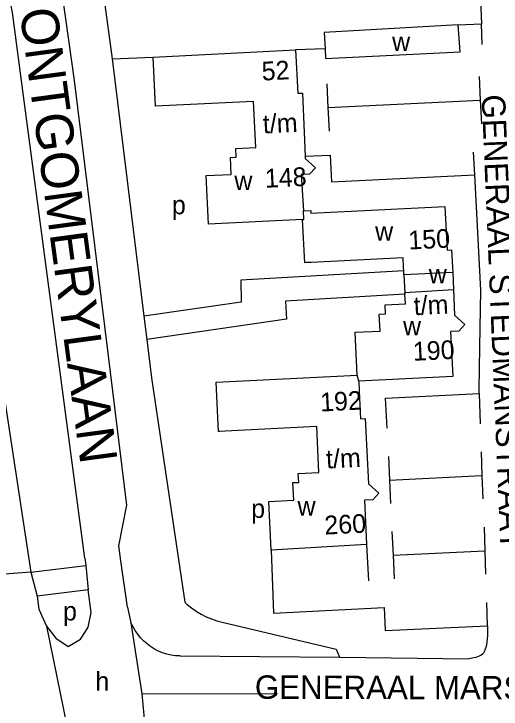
# Model space of a CAD drawing. Extents: x 159294 to 161936, y 384538 to 386517.
# Drawn here: x 161120.1 to 161224.3, y 386155.6 to 386304 of the extents above; entities that cross this region are included whole.
import ezdxf

# ---------------------------------------------------------------- set-up
doc = ezdxf.new("R2010")
doc.units = 0
for name, color, linetype in [('BLT_Basislijn', 7, 'Continuous'), ('BLT_Bebouwing', 7, 'Continuous'), ('BLT_Centroide', 7, 'Continuous'), ('BLT_Huisnummer_reeks', 7, 'Continuous'), ('BLT_Onderdoorgang_en_onderverdeling', 7, 'Continuous'), ('BLT_Onderverdeling_panden', 7, 'Continuous'), ('BLT_Straatnaam', 7, 'Continuous'), ('BLT_Straatnaam_hoofdweg', 7, 'Continuous'), ('BLT_Vlakafsluiter', 7, 'Continuous')]:
    doc.layers.add(name, color=color, linetype=linetype)

msp = doc.modelspace()

# ---------------------------------------------------------------- linework, layer by layer
at = {"layer": 'BLT_Basislijn'}
for p, q in [((161133.12, 386289.79), (161124.87, 386348.64)), ((161138.74, 386312.31), (161141.17, 386294.47)), ((161215.11, 386301.7), (161220.03, 386301.92)), ((161220.22, 386297.48), (161220.03, 386301.92)), ((161186.64, 386296.58), (161180.34, 386296.34)), ((161141.17, 386294.47), (161149.88, 386294.83)), ((161141.17, 386294.47), (161147.91, 386239.52)), ((161219.54, 386290.67), (161219.79, 386285.61)), ((161187.01, 386289.12), (161187.25, 386284.06)), ((161135.3, 386187.86), (161122.2, 386286.56)), ((161187.25, 386284.06), (161219.79, 386285.61)), ((161219.79, 386285.61), (161220.03, 386280.56)), ((161187.25, 386284.06), (161187.49, 386279)), ((161218.64, 386269.68), (161218.39, 386274.52)), ((161203.46, 386249.17), (161168.65, 386247.19)), ((161168.65, 386247.19), (161168.74, 386242.52)), ((161203.71, 386244.18), (161178.21, 386242.73)), ((161178.21, 386242.73), (161178.37, 386238.86)), ((161168.74, 386242.52), (161147.91, 386239.52)), ((161147.91, 386239.52), (161148.52, 386234.55)), ((161178.37, 386238.86), (161148.52, 386234.55)), ((161148.52, 386234.55), (161149.09, 386229.84)), ((161149.09, 386229.84), (161149.54, 386226.34)), ((161149.54, 386226.34), (161156.64, 386178.44)), ((161219.6, 386223), (161219.8, 386216.54)), ((161219.98, 386210.58), (161220.17, 386205.48)), ((161200.17, 386209.53), (161200.41, 386204.53)), ((161200.41, 386204.53), (161220.17, 386205.48)), ((161200.41, 386204.53), (161200.65, 386199.54)), ((161220.17, 386205.48), (161220.35, 386200.52)), ((161220.61, 386194.48), (161220.78, 386189.42)), ((161200.92, 386193.55), (161201.16, 386188.51)), ((161195.52, 386190.75), (161195.89, 386183.02)), ((161201.16, 386188.51), (161220.78, 386189.42)), ((161220.78, 386189.42), (161220.95, 386184.4)), ((161135.3, 386187.86), (161135.5, 386186.26)), ((161201.16, 386188.51), (161201.39, 386183.46)), ((161123.73, 386184.84), (161135.5, 386186.26)), ((161135.5, 386186.26), (161136.05, 386181.07)), ((161123.73, 386184.84), (161125.15, 386179.73)), ((161136.05, 386181.07), (161125.15, 386179.73)), ((161144.42, 386177.39), (161145.13, 386174.07)), ((161135.42, 386172.16), (161136.05, 386173.11)), ((161155.65, 386166.98), (161189.73, 386166.74)), ((161189.73, 386166.74), (161217.36, 386166.38)), ((161147.48, 386158.86), (161176.44, 386158.97))]:
    msp.add_line(p, q, dxfattribs=at)
for points in [[(161122.2, 386286.56), (161119.85, 386304.32), (161118.34, 386311.81)], [(161219.88, 386306.97), (161220.03, 386301.92)], [(161143.01, 386187.3), (161142.59, 386190.51), (161144.26, 386199.18), (161140.31, 386231.59), (161133.12, 386289.79)], [(161182.38, 386273.65), (161187.76, 386273.85), (161188.02, 386268.22), (161218.64, 386269.67)], [(161106.93, 386269.45), (161108.2, 386264.24), (161112.28, 386249.51), (161115.77, 386236.89), (161123.73, 386184.84)], [(161219.72, 386232.92), (161219.92, 386245.08), (161218.64, 386269.67)], [(161219.6, 386223), (161219.58, 386223.81), (161219.72, 386232.92)], [(161199.88, 386215.62), (161199.57, 386221.99), (161219.6, 386223)], [(161175.12, 386189.55), (161175.62, 386176.07), (161199.28, 386177.33), (161199.5, 386172.38), (161221.35, 386173.43)], [(161144.42, 386177.39), (161143.01, 386187.3)], [(161136.05, 386173.11), (161136.69, 386176.28), (161136.05, 386181.07)], [(161125.15, 386179.73), (161125.49, 386176.97), (161127.12, 386173.32)], [(161156.64, 386178.44), (161157.17, 386177.96), (161158.12, 386177.21), (161159.12, 386176.52), (161160.15, 386175.9), (161161.23, 386175.35), (161162.34, 386174.88), (161163.48, 386174.48), (161164.62, 386174.16)], [(161221.35, 386173.43), (161221.18, 386178.38)], [(161127.12, 386173.32), (161129.09, 386170.79), (161131.76, 386168.96), (161134.36, 386170.58), (161135.42, 386172.16)], [(161155.65, 386166.98), (161154.7, 386167.03), (161153.75, 386167.16), (161152.82, 386167.37), (161151.91, 386167.66), (161151.03, 386168.02), (161150.18, 386168.45), (161149.36, 386168.96), (161148.6, 386169.53), (161147.88, 386170.16), (161147.22, 386170.85), (161146.62, 386171.59), (161146.08, 386172.38), (161145.61, 386173.22), (161145.13, 386174.07)], [(161164.62, 386174.16), (161189.02, 386168.41), (161189.73, 386166.74)], [(161221.35, 386173.43), (161221.38, 386171.32), (161221.23, 386169.89), (161221.05, 386169), (161220.88, 386168.41), (161220.64, 386167.85), (161220.47, 386167.59), (161220.27, 386167.36), (161219.97, 386167.13), (161219.59, 386166.92), (161218.84, 386166.66), (161218.07, 386166.48), (161217.36, 386166.38)]]:
    msp.add_lwpolyline(points, dxfattribs=at)
at = {"layer": 'BLT_Bebouwing'}
for p, q in [((161149.88, 386294.83), (161180.34, 386296.34)), ((161203.46, 386249.17), (161203.42, 386250)), ((161213.86, 386250), (161213.92, 386248.86)), ((161213.92, 386248.86), (161214.05, 386245.21)), ((161195.52, 386190.75), (161175.12, 386189.55))]:
    msp.add_line(p, q, dxfattribs=at)
for points in [[(161215.11, 386301.7), (161186.48, 386300.09), (161186.64, 386296.58)], [(161186.64, 386296.58), (161186.74, 386294.55), (161215.52, 386295.91), (161215.11, 386301.7)], [(161180.34, 386296.34), (161180.8, 386287.09), (161181.79, 386287.14), (161182.38, 386273.65)], [(161181.83, 386260.12), (161161.75, 386259.13), (161161.24, 386269.51), (161166.58, 386269.77), (161166.4, 386273.4), (161167.65, 386273.46), (161167.56, 386275.3), (161171.84, 386275.51), (161171.35, 386285.37), (161150.4, 386284.34), (161149.88, 386294.83)], [(161182.38, 386273.65), (161182.4, 386273.19), (161184.62, 386271.2), (161183.33, 386269.82), (161181.54, 386269.72), (161182.03, 386262.01)], [(161182.03, 386262.01), (161183.58, 386262.09), (161183.61, 386261.5), (161212.25, 386262.92)], [(161212.25, 386262.92), (161212.71, 386253.61), (161213.68, 386253.66), (161213.86, 386250)], [(161203.42, 386250), (161203.32, 386251.96), (161183.7, 386250.99), (161183.5, 386250.98), (161182.65, 386250.94), (161182.29, 386250.92), (161181.83, 386260.12)], [(161203.5, 386248.32), (161203.46, 386249.17)], [(161203.5, 386248.32), (161203.69, 386244.58)], [(161193.49, 386226.94), (161193.04, 386236.07), (161198.4, 386236.33), (161198.22, 386239.94), (161199.56, 386240.01), (161199.46, 386241.94), (161203.81, 386242.16), (161203.71, 386244.18)], [(161203.69, 386244.58), (161203.71, 386244.18)], [(161214.05, 386245.21), (161214.32, 386239.74), (161216.52, 386237.72)], [(161216.52, 386237.72), (161215.25, 386236.32), (161213.47, 386236.24), (161213.94, 386226.63), (161193.82, 386225.64)], [(161175.12, 386189.55), (161174.6, 386199.95), (161179.95, 386200.22), (161179.77, 386203.97), (161181, 386204.03), (161180.91, 386205.9), (161185.34, 386206.12), (161184.86, 386215.95), (161165.32, 386214.98), (161164.18, 386214.92), (161163.89, 386214.91), (161163.37, 386225.45), (161193.49, 386226.94)], [(161193.82, 386225.64), (161193.92, 386223.52), (161194.21, 386217.6), (161195.24, 386217.65), (161195.9, 386203.73), (161198.12, 386201.73), (161196.84, 386200.32), (161195.06, 386200.24), (161195.52, 386190.75)]]:
    msp.add_lwpolyline(points, dxfattribs=at)
at = {"layer": 'BLT_Onderdoorgang_en_onderverdeling'}
for points in [[(161213.92, 386248.86), (161203.5, 386248.32)], [(161203.69, 386244.58), (161214.05, 386245.21)], [(161203.71, 386244.18), (161203.69, 386244.58)]]:
    msp.add_lwpolyline(points, dxfattribs=at)
at = {"layer": 'BLT_Onderverdeling_panden'}
msp.add_line((161193.82, 386225.64), (161193.49, 386226.94), dxfattribs=at)
msp.add_lwpolyline([(161181.83, 386260.12), (161182.12, 386260.13), (161182.03, 386262.01)], dxfattribs=at)
at = {"layer": 'BLT_Vlakafsluiter'}
for p, q in [((161123.73, 386184.84), (161118.15, 386184.43)), ((161127.12, 386173.32), (161132.66, 386146.12)), ((161145.13, 386174.07), (161147.48, 386158.86)), ((161147.48, 386158.86), (161148.19, 386151.18))]:
    msp.add_line(p, q, dxfattribs=at)

# ---------------------------------------------------------------- texts
at = {"layer": 'BLT_Centroide'}
for s, p in [('w', (161200.96, 386296.12)), ('w', (161167.25, 386266.42)), ('p', (161153.9, 386261.26)), ('w', (161197.33, 386255.62)), ('w', (161208.8, 386246.53)), ('w', (161203.3, 386235.44)), ('w', (161180.75, 386196.95)), ('p', (161170.85, 386196.44)), ('p', (161130.63, 386174.55)), ('h', (161137.56, 386159.55))]:
    msp.add_text(s, height=4, dxfattribs=at).set_placement(p)
at = {"layer": 'BLT_Huisnummer_reeks'}
for s, rotation, p in [('52', 2.8302, (161173.18, 386289.8)), ('t/m', 2.8282, (161173.43, 386278.51)), ('148', 2.8282, (161173.86, 386266.91)), ('150', 2.8302, (161204.52, 386253.72)), ('t/m', 2.8284, (161205.67, 386239.7)), ('190', 2.8284, (161205.49, 386229.97)), ('192', 2.8279, (161185.67, 386219.14)), ('t/m', 2.8296, (161186.94, 386206.98)), ('260', 2.8296, (161186.58, 386192.87))]:
    msp.add_text(s, height=4, rotation=rotation, dxfattribs=at).set_placement(p)
at = {"layer": 'BLT_Straatnaam'}
for s, rotation, p in [('GENERAAL STEDMANSTRAAT', 272.3825, (161220.09, 386286.74)), ('GENERAAL MARSHALLWEG', 359.8386, (161171.63, 386157.83))]:
    msp.add_text(s, height=5, rotation=rotation, dxfattribs=at).set_placement(p)
at = {"layer": 'BLT_Straatnaam_hoofdweg'}
msp.add_text('VELDMAARSCHALK MONTGOMERYLAAN', height=7.9999, rotation=277.6475, dxfattribs=at).set_placement((161106.24, 386417.38))

doc.saveas('drawing.dxf')
